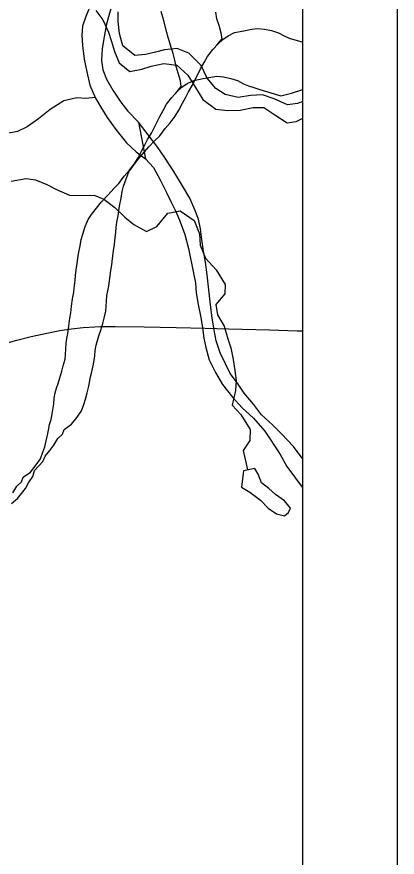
# Model space of a CAD drawing. Extents: x -21.1 to 50.3, y -4.9 to 22.1.
# Drawn here: x 8.597 to 9, y 14.986 to 15.875 of the extents above; entities that cross this region are included whole.
import ezdxf

# ---------------------------------------------------------------- set-up
doc = ezdxf.new("R2010")
doc.units = 0
for name, color, linetype in [('GM_X_County', 7, 'Continuous'), ('GM_X_Major_River', 7, 'Continuous'), ('GM_X_Minor_Lake', 7, 'Continuous'), ('GM_X_Minor_River', 7, 'Continuous'), ('GM_X_Rail_Line_Text', 7, 'Continuous'), ('GM_X_US_Route', 7, 'Continuous'), ('SH_Cut_Line', 7, 'Continuous'), ('SH_Data', 7, 'Continuous')]:
    doc.layers.add(name, color=color, linetype=linetype)

msp = doc.modelspace()

# ---------------------------------------------------------------- linework, layer by layer
at = {"layer": 'GM_X_County'}
msp.add_lwpolyline([(8.9, 14.74638), (8.9, 20.9), (2.1, 20.9), (2.1, 14.1), (8.89319, 14.1)], dxfattribs=at)
at = {"layer": 'GM_X_Major_River'}
msp.add_line((8.72608, 15.76399), (8.73342, 15.72525), dxfattribs=at)
for points in [[(8.68115, 15.88204), (8.68859, 15.87205), (8.69447, 15.85905), (8.69773, 15.84912), (8.70061, 15.83844), (8.70574, 15.82658), (8.71699, 15.8173), (8.72956, 15.81977), (8.73949, 15.82303), (8.75283, 15.82587), (8.76685, 15.82414), (8.77846, 15.8137), (8.78662, 15.80066), (8.7944, 15.78801), (8.80791, 15.77755), (8.8208, 15.77621), (8.83372, 15.7764), (8.84743, 15.77923), (8.85883, 15.77943), (8.87049, 15.77166), (8.88365, 15.7631), (8.89316, 15.76448), (8.9, 15.76814)], [(8.9, 15.78573), (8.8946, 15.78345), (8.88394, 15.78209), (8.86961, 15.78839), (8.85752, 15.79275), (8.8446, 15.79219), (8.83165, 15.7901), (8.81802, 15.79297), (8.80787, 15.79958), (8.79892, 15.81035), (8.79267, 15.82374), (8.77958, 15.83686), (8.76712, 15.84161), (8.75381, 15.84029), (8.74427, 15.83778), (8.7336, 15.83528), (8.72219, 15.83431), (8.70944, 15.84476), (8.70622, 15.85773), (8.70452, 15.87029), (8.70468, 15.88054)], [(8.9, 15.40787), (8.89927, 15.40863), (8.89022, 15.42082), (8.87737, 15.43416), (8.86792, 15.4437), (8.8562, 15.45439), (8.8479, 15.46544), (8.83808, 15.47725), (8.83092, 15.48792), (8.82337, 15.4982), (8.81811, 15.5081), (8.81247, 15.5199), (8.80835, 15.53245), (8.80612, 15.54385), (8.80429, 15.55677), (8.80245, 15.57083), (8.80063, 15.58641), (8.7988, 15.60237), (8.79697, 15.61568), (8.79513, 15.62746), (8.79329, 15.63962), (8.79182, 15.65102), (8.78959, 15.66128), (8.78584, 15.67118), (8.78058, 15.68335), (8.77267, 15.69668), (8.76363, 15.71153), (8.75383, 15.72676), (8.74666, 15.73705), (8.72608, 15.76399)], [(8.73342, 15.72525), (8.742, 15.7158), (8.74916, 15.70286), (8.75593, 15.68953), (8.76082, 15.67926), (8.76608, 15.6686), (8.77021, 15.65833), (8.77509, 15.64501), (8.77919, 15.63019), (8.78439, 15.60433), (8.78662, 15.59407), (8.78733, 15.58343), (8.78916, 15.57089), (8.79214, 15.55721), (8.79398, 15.54618), (8.79545, 15.53554), (8.7973, 15.52566), (8.80104, 15.51235), (8.80781, 15.49903), (8.81497, 15.48646), (8.82554, 15.47313), (8.83573, 15.46169), (8.84783, 15.45062), (8.85992, 15.4369), (8.87575, 15.4129), (8.88328, 15.39958), (8.89234, 15.38739), (8.8995, 15.37786), (8.9, 15.37718)]]:
    msp.add_lwpolyline(points, dxfattribs=at)
at = {"layer": 'GM_X_Minor_Lake'}
for points in [[(8.83729, 15.39511), (8.83521, 15.37766), (8.84389, 15.37263), (8.85519, 15.36416), (8.86345, 15.35572), (8.87212, 15.34956), (8.88083, 15.34757), (8.88504, 15.35094), (8.88699, 15.35548), (8.88061, 15.36352), (8.87119, 15.37008), (8.86404, 15.37623), (8.85652, 15.38238), (8.85281, 15.39153), (8.8502, 15.39574), (8.84946, 15.39765)], [(8.84946, 15.39765), (8.83729, 15.39511)]]:
    msp.add_lwpolyline(points, dxfattribs=at)
at = {"layer": 'GM_X_Minor_River'}
for points in [[(8.68622, 15.91284), (8.68454, 15.90842), (8.67876, 15.89556), (8.67452, 15.88572), (8.67028, 15.8755), (8.6668, 15.86528), (8.66636, 15.8558), (8.66704, 15.84479), (8.66884, 15.83036), (8.67141, 15.81707), (8.67473, 15.80301), (8.68072, 15.78931), (8.68634, 15.77979), (8.6931, 15.76875), (8.70213, 15.75617), (8.71342, 15.74207), (8.7236, 15.73252), (8.73342, 15.72525)], [(8.70561, 15.91242), (8.69923, 15.89202), (8.69535, 15.87914), (8.69185, 15.86626), (8.68987, 15.85413), (8.68789, 15.84163), (8.68705, 15.82911), (8.6885, 15.81924), (8.69223, 15.80935), (8.69898, 15.79755), (8.70763, 15.78497), (8.71478, 15.77544), (8.72608, 15.76399)], [(8.76579, 15.79469), (8.77133, 15.80152), (8.77053, 15.8076), (8.7682, 15.81556), (8.76588, 15.82277), (8.7647, 15.8296), (8.76276, 15.83643), (8.76082, 15.84287), (8.75927, 15.8478), (8.75772, 15.85349), (8.75617, 15.8588), (8.75266, 15.87246), (8.75033, 15.8808)], [(8.80908, 15.84521), (8.81462, 15.85204), (8.81382, 15.85811), (8.81149, 15.86608), (8.80917, 15.87328), (8.80799, 15.88011)], [(8.68019, 15.52232), (8.6813, 15.52803), (8.6828, 15.53297), (8.68429, 15.53792), (8.68616, 15.54401), (8.68841, 15.55086), (8.6899, 15.55656), (8.69176, 15.56379), (8.69211, 15.56873), (8.69246, 15.57443), (8.69281, 15.58051), (8.69354, 15.58545), (8.69465, 15.59078), (8.69575, 15.59876), (8.69685, 15.60713), (8.69796, 15.61283), (8.69868, 15.61967), (8.69978, 15.62766), (8.70088, 15.6345), (8.7016, 15.64172), (8.70233, 15.64705), (8.70268, 15.65236), (8.70341, 15.65807), (8.70452, 15.66491), (8.70525, 15.67023), (8.70598, 15.67518), (8.70784, 15.68354), (8.70894, 15.69039), (8.71043, 15.69609), (8.71305, 15.70409), (8.71606, 15.71132), (8.71983, 15.71666), (8.72512, 15.72353), (8.73042, 15.73001), (8.73723, 15.73765), (8.74328, 15.74414), (8.74858, 15.74949), (8.75425, 15.75712), (8.75954, 15.76322), (8.76483, 15.77009), (8.76898, 15.77657), (8.77275, 15.78381), (8.77614, 15.79029), (8.77915, 15.796), (8.78368, 15.80363), (8.79196, 15.82038), (8.79573, 15.82686), (8.79911, 15.83334), (8.80479, 15.84059), (8.81046, 15.8467), (8.81538, 15.85128), (8.82107, 15.85512), (8.8279, 15.85857), (8.83779, 15.86053), (8.84615, 15.86209), (8.85224, 15.86289), (8.85948, 15.86216), (8.8671, 15.86069), (8.87434, 15.85845), (8.88045, 15.85506), (8.88579, 15.85281), (8.89151, 15.85095), (8.89799, 15.84908), (8.9, 15.84848)], [(8.6369, 15.47181), (8.63801, 15.47751), (8.63951, 15.48246), (8.641, 15.4874), (8.64287, 15.49349), (8.64512, 15.50034), (8.64661, 15.50605), (8.64847, 15.51328), (8.64882, 15.51822), (8.64917, 15.52392), (8.64952, 15.53), (8.65025, 15.53494), (8.65137, 15.54026), (8.65246, 15.54825), (8.65356, 15.55661), (8.65467, 15.56231), (8.65539, 15.56916), (8.65649, 15.57714), (8.65759, 15.58398), (8.65831, 15.59121), (8.65904, 15.59653), (8.6594, 15.60185), (8.66013, 15.60755), (8.66123, 15.6144), (8.66196, 15.61972), (8.66269, 15.62466), (8.66455, 15.63303), (8.66565, 15.63987), (8.66714, 15.64558), (8.66977, 15.65357), (8.67277, 15.6608), (8.67654, 15.66614), (8.68184, 15.67301), (8.68713, 15.6795), (8.69394, 15.68713), (8.69999, 15.69362), (8.70529, 15.69897), (8.71096, 15.7066), (8.71625, 15.71271), (8.72154, 15.71957), (8.72569, 15.72606), (8.72946, 15.73329), (8.73285, 15.73977), (8.73586, 15.74549), (8.74039, 15.75311), (8.74867, 15.76987), (8.75244, 15.77635), (8.75583, 15.78282), (8.7615, 15.79007), (8.76717, 15.79618), (8.7721, 15.80077), (8.77778, 15.8046), (8.78462, 15.80806), (8.7945, 15.81001), (8.80287, 15.81158), (8.80895, 15.81237), (8.81619, 15.81165), (8.82381, 15.81017), (8.83106, 15.80793), (8.83716, 15.80455), (8.8425, 15.8023), (8.84823, 15.80043), (8.8547, 15.79857), (8.87699, 15.79186)], [(8.87699, 15.79186), (8.88803, 15.79464), (8.9, 15.79844)], [(8.68047, 15.78988), (8.67047, 15.789), (8.66099, 15.78944), (8.6473, 15.78648), (8.63282, 15.77709), (8.62024, 15.7673), (8.60842, 15.75903), (8.59814, 15.75416), (8.58712, 15.75195)], [(8.59137, 15.70144), (8.60737, 15.70424), (8.61722, 15.70295), (8.6293, 15.69783), (8.63947, 15.69274), (8.65305, 15.68683), (8.6652, 15.68627), (8.67926, 15.68681), (8.68945, 15.68248), (8.70108, 15.67357), (8.71156, 15.66353), (8.72132, 15.65578), (8.7345, 15.64837), (8.74559, 15.65352), (8.75721, 15.66778), (8.77016, 15.67024), (8.78519, 15.65975), (8.79066, 15.64561), (8.79162, 15.63382), (8.7971, 15.62006), (8.80831, 15.60774), (8.81794, 15.59202), (8.81741, 15.58215), (8.80812, 15.57089), (8.80985, 15.56023), (8.81688, 15.54797), (8.82084, 15.53461), (8.82374, 15.52507), (8.82621, 15.51287), (8.8283, 15.50107), (8.82966, 15.49079), (8.82874, 15.48017), (8.82545, 15.46464), (8.83441, 15.45463), (8.84443, 15.4389), (8.84386, 15.42714), (8.83686, 15.41661), (8.84166, 15.39602)], [(8.59165, 15.36038), (8.59809, 15.36574), (8.6064, 15.37642), (8.60979, 15.38252), (8.61432, 15.389), (8.61619, 15.39547), (8.62489, 15.40501), (8.62753, 15.41073), (8.63244, 15.41645), (8.6366, 15.42217), (8.64074, 15.42941), (8.64567, 15.434), (8.64754, 15.43895), (8.65513, 15.44431), (8.66117, 15.45194), (8.6657, 15.45842), (8.66833, 15.46527), (8.6702, 15.47098), (8.67169, 15.47745), (8.67318, 15.48316), (8.67429, 15.48848), (8.6754, 15.49456), (8.67689, 15.49989), (8.67837, 15.50788), (8.67984, 15.51662), (8.68019, 15.52232)], [(8.59331, 15.37166), (8.59745, 15.3789), (8.60238, 15.38348), (8.60425, 15.38843), (8.61184, 15.39379), (8.61788, 15.40143), (8.62242, 15.40791), (8.62504, 15.41476), (8.62691, 15.42047), (8.6284, 15.42693), (8.62989, 15.43264), (8.631, 15.43797), (8.63211, 15.44405), (8.6336, 15.44938), (8.63508, 15.45736), (8.63655, 15.46611), (8.6369, 15.47181)]]:
    msp.add_lwpolyline(points, dxfattribs=at)
at = {"layer": 'GM_X_Rail_Line_Text'}
msp.add_lwpolyline([(2.87846, 14.1), (8.9, 14.1), (8.9, 16.40522), (6.90923, 16.40091)], dxfattribs=at)
at = {"layer": 'GM_X_US_Route'}
msp.add_lwpolyline([(8.5167, 15.51112), (8.59756, 15.53338), (8.61261, 15.53718), (8.63079, 15.54116), (8.64296, 15.54347), (8.65523, 15.54522), (8.66752, 15.54655), (8.67985, 15.54742), (8.686, 15.54769), (8.70143, 15.54792), (8.73232, 15.54751), (8.76615, 15.5467), (8.79688, 15.54582), (8.82161, 15.54528), (8.86498, 15.54419), (8.89419, 15.54331), (8.9, 15.54312)], dxfattribs=at)
at = {"layer": 'SH_Cut_Line'}
msp.add_lwpolyline([(2.1, 14.1), (8.9, 14.1), (8.9, 16.40522), (6.90923, 16.40091)], dxfattribs=at)
at = {"layer": 'SH_Data'}
msp.add_line((9, 21), (9, 14), dxfattribs=at)

doc.saveas('drawing.dxf')
